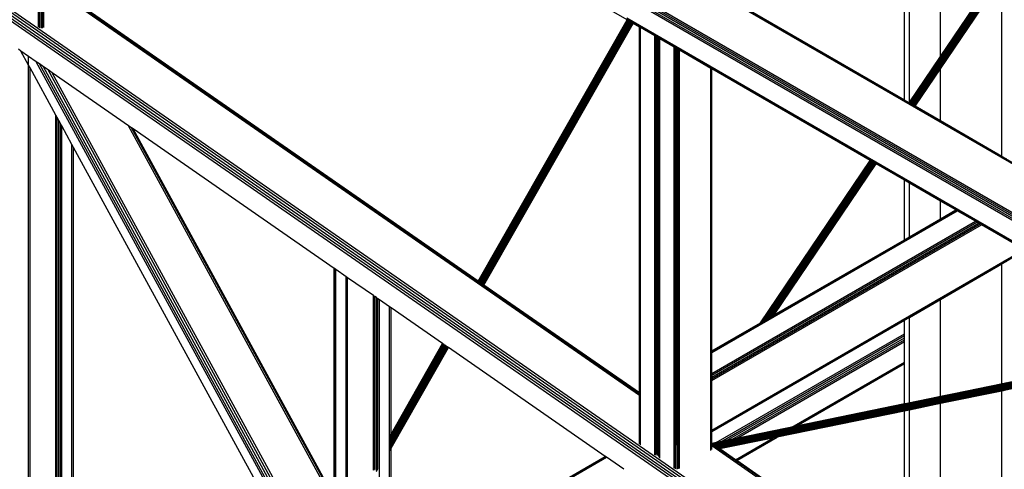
# Model space of a CAD drawing. Header units: millimetres. Extents: x 10 to 1250, y -62 to 528.
# Tile 543 of 656: x 598.889 to 600.601, y 511.162 to 511.943. Entities that reach past the tile are written whole.
import ezdxf

# ---------------------------------------------------------------- set-up
doc = ezdxf.new("R2010")
doc.units = ezdxf.units.MM
doc.header["$LTSCALE"] = 0.05

msp = doc.modelspace()

# ---------------------------------------------------------------- linework, layer by layer
at = {"color": 8}
for p, q in [((605.4326, 507.4112), (597.959, 512.589)), ((605.4326, 507.4158), (597.9621, 512.5915)), ((605.4347, 507.3947), (597.9541, 512.5775)), ((605.4332, 507.4002), (597.9547, 512.5814)), ((605.4326, 507.4058), (597.9564, 512.5855)), ((600.4359, 511.7987), (600.8012, 512.3386)), ((600.4361, 511.7985), (600.8022, 512.3396)), ((600.4364, 511.7984), (600.8033, 512.3406)), ((600.4368, 511.7982), (600.8045, 512.3416)), ((600.4372, 511.7979), (600.8057, 512.3426)), ((600.4377, 511.7976), (600.807, 512.3435)), ((600.4382, 511.7973), (600.8084, 512.3444)), ((600.4388, 511.797), (600.81, 512.3455)), ((600.4394, 511.7966), (600.8105, 512.3451)), ((600.44, 511.7963), (600.8111, 512.3446)), ((600.4407, 511.7959), (600.8116, 512.3441)), ((600.4414, 511.7955), (600.8121, 512.3435)), ((600.442, 511.7951), (600.8126, 512.3428)), ((600.4426, 511.7948), (600.813, 512.3422)), ((600.4432, 511.7944), (600.8134, 512.3415)), ((600.4438, 511.7941), (600.8137, 512.3408)), ((600.4443, 511.7938), (600.8139, 512.3401)), ((600.4448, 511.7935), (600.8141, 512.3394)), ((600.4452, 511.7933), (600.8142, 512.3387)), ((600.4455, 511.7931), (600.8143, 512.3381)), ((600.4458, 511.793), (600.8142, 512.3375)), ((600.446, 511.7928), (600.8141, 512.3369)), ((600.4901, 511.8792), (600.4901, 512.2692)), ((600.4273, 511.8036), (600.4273, 512.2564)), ((600.436, 511.7992), (600.436, 512.2581)), ((599.9451, 511.9428), (599.6704, 512.1013)), ((601.1295, 511.3955), (600.0239, 512.0338)), ((601.1317, 511.3962), (600.026, 512.0346)), ((600.4901, 511.8792), (600.5969, 512.037)), ((598.9215, 511.93), (598.9215, 512.0141)), ((598.9236, 511.929), (598.9236, 512.0126)), ((600.4901, 511.8578), (600.5969, 512.0156)), ((600.5969, 511.7057), (600.5969, 512.0156)), ((601.052, 511.3488), (599.9464, 511.9872)), ((601.0538, 511.3513), (599.9482, 511.9896)), ((601.056, 511.3531), (599.9504, 511.9914)), ((600.4273, 511.8036), (600.0927, 511.9968)), ((598.926, 511.97), (598.926, 511.9286)), ((598.9273, 511.9307), (598.9273, 511.9707)), ((598.9283, 511.9311), (598.9283, 511.9713)), ((598.9285, 511.9287), (598.9285, 511.9714)), ((598.9306, 511.9295), (598.9306, 511.9726)), ((599.9664, 511.2934), (598.987, 511.9719)), ((601.0503, 511.3432), (599.9447, 511.9816)), ((601.0508, 511.346), (599.9451, 511.9843)), ((599.9664, 511.2901), (598.987, 511.9687)), ((599.6862, 511.4888), (599.0002, 511.9641)), ((599.6862, 511.4888), (599.9451, 511.9428)), ((599.6862, 511.4888), (599.9451, 511.9427)), ((599.6863, 511.4887), (599.9452, 511.9427)), ((599.6865, 511.4886), (599.9454, 511.9425)), ((599.6868, 511.4884), (599.9457, 511.9424)), ((599.6872, 511.4881), (599.9461, 511.9422)), ((599.6876, 511.4879), (599.9465, 511.9419)), ((599.688, 511.4875), (599.947, 511.9416)), ((599.6885, 511.4872), (599.9475, 511.9413)), ((599.6891, 511.4868), (599.9481, 511.941)), ((599.6897, 511.4864), (599.9487, 511.9407)), ((599.6903, 511.486), (599.9493, 511.9403)), ((599.6909, 511.4856), (599.95, 511.9399)), ((599.6915, 511.4851), (599.9506, 511.9395)), ((599.6921, 511.4847), (599.9513, 511.9392)), ((599.6927, 511.4843), (599.9519, 511.9388)), ((599.6933, 511.4839), (599.9525, 511.9384)), ((599.6938, 511.4835), (599.9531, 511.9381)), ((599.6943, 511.4832), (599.9536, 511.9378)), ((599.6948, 511.4829), (599.9541, 511.9375)), ((599.6952, 511.4826), (599.9545, 511.9373)), ((599.6955, 511.4824), (599.9548, 511.9371)), ((599.6958, 511.4822), (599.9551, 511.937)), ((599.6959, 511.4821), (599.9553, 511.9368)), ((599.696, 511.482), (599.9554, 511.9368)), ((599.6961, 511.482), (599.9554, 511.9368)), ((601.0503, 511.3074), (599.9447, 511.9457)), ((599.9451, 511.9434), (599.9464, 511.942)), ((601.0508, 511.3051), (599.9451, 511.9434)), ((599.9451, 511.9427), (599.9451, 511.9428)), ((599.9452, 511.9427), (599.9451, 511.9427)), ((599.9454, 511.9425), (599.9452, 511.9427)), ((599.9457, 511.9424), (599.9454, 511.9425)), ((599.9461, 511.9422), (599.9457, 511.9424)), ((599.9464, 511.942), (599.9461, 511.9422)), ((599.9465, 511.9419), (599.9464, 511.942)), ((599.947, 511.9416), (599.9465, 511.9419)), ((599.9475, 511.9413), (599.947, 511.9416)), ((599.9481, 511.941), (599.9475, 511.9413)), ((599.9487, 511.9407), (599.9481, 511.941)), ((599.9493, 511.9403), (599.9487, 511.9407)), ((599.95, 511.9399), (599.9493, 511.9403)), ((599.9506, 511.9395), (599.95, 511.9399)), ((599.9513, 511.9392), (599.9506, 511.9395)), ((599.9519, 511.9388), (599.9513, 511.9392)), ((599.9525, 511.9384), (599.9519, 511.9388)), ((599.9531, 511.9381), (599.9525, 511.9384)), ((599.9536, 511.9378), (599.9531, 511.9381)), ((599.9541, 511.9375), (599.9536, 511.9378)), ((599.9545, 511.9373), (599.9541, 511.9375)), ((599.9548, 511.9371), (599.9545, 511.9373)), ((599.9551, 511.937), (599.9548, 511.9371)), ((599.9553, 511.9368), (599.9551, 511.937)), ((599.9554, 511.9368), (599.9553, 511.9368)), ((599.9664, 511.9304), (599.9554, 511.9368)), ((599.9554, 511.9368), (599.9554, 511.9368)), ((599.9664, 511.2947), (599.9664, 511.9304)), ((599.9669, 511.9301), (599.9664, 511.9304)), ((599.9669, 511.2943), (599.9669, 511.9301)), ((599.9683, 511.9293), (599.9669, 511.9301)), ((599.9683, 511.2048), (599.9683, 511.9293)), ((599.9932, 511.915), (599.9683, 511.9293)), ((599.9932, 511.2221), (599.9932, 511.915)), ((599.9953, 511.9138), (599.9932, 511.915)), ((599.9953, 511.2232), (599.9953, 511.9138)), ((599.9955, 511.9137), (599.9953, 511.9138)), ((599.9955, 511.2234), (599.9955, 511.9137)), ((599.9965, 511.9131), (599.9955, 511.9137)), ((599.9965, 511.224), (599.9965, 511.9131)), ((599.9977, 511.9123), (599.9965, 511.9131)), ((599.9977, 511.2247), (599.9977, 511.9123)), ((600.0002, 511.9109), (599.9977, 511.9123)), ((600.0002, 511.3055), (600.0002, 511.9109)), ((600.0004, 511.9108), (600.0002, 511.9109)), ((600.0004, 511.3056), (600.0004, 511.9108)), ((600.0009, 511.9105), (600.0004, 511.9108)), ((600.0009, 511.3059), (600.0009, 511.9105)), ((600.0022, 511.9097), (600.0009, 511.9105)), ((600.0022, 511.3067), (600.0022, 511.9097)), ((600.0272, 511.8954), (600.0022, 511.9097)), ((598.8907, 511.8887), (598.8863, 511.8918)), ((598.9041, 511.8643), (598.8907, 511.8887)), ((598.9041, 511.8794), (598.8907, 511.8887)), ((600.0272, 511.33), (600.0272, 511.8954)), ((600.0274, 511.8952), (600.0272, 511.8954)), ((600.0287, 511.8945), (600.0274, 511.8952)), ((600.0274, 511.3301), (600.0274, 511.8952)), ((600.0287, 511.3308), (600.0287, 511.8945)), ((600.0292, 511.8942), (600.0287, 511.8945)), ((600.0317, 511.8928), (600.0292, 511.8942)), ((600.0292, 511.3312), (600.0292, 511.8942)), ((600.0317, 511.3188), (600.0317, 511.8928)), ((600.0329, 511.892), (600.0317, 511.8928)), ((600.0339, 511.8914), (600.0329, 511.892)), ((600.0329, 511.3181), (600.0329, 511.892)), ((600.0341, 511.8913), (600.0339, 511.8914)), ((600.0339, 511.3175), (600.0339, 511.8914)), ((600.0362, 511.8901), (600.0341, 511.8913)), ((600.0341, 511.3174), (600.0341, 511.8913)), ((600.0362, 511.3162), (600.0362, 511.8901)), ((600.0908, 511.8586), (600.0362, 511.8901)), ((598.9041, 511.8643), (598.9041, 511.8794)), ((598.9174, 511.8702), (598.9041, 511.8794)), ((599.4363, 510.9209), (598.9174, 511.8702)), ((598.9231, 511.8663), (598.9174, 511.8702)), ((600.4357, 511.7988), (600.4901, 511.8792)), ((600.436, 511.7992), (600.4901, 511.8792)), ((598.9041, 510.7002), (598.9041, 511.8643)), ((598.9066, 511.8596), (598.9041, 511.8643)), ((598.9066, 510.6987), (598.9066, 511.8596)), ((598.9516, 511.7773), (598.9066, 511.8596)), ((599.4363, 510.9272), (598.9231, 511.8663)), ((598.9303, 511.8613), (598.9231, 511.8663)), ((599.4355, 510.9369), (598.9303, 511.8613)), ((598.938, 511.8559), (598.9303, 511.8613)), ((599.4355, 510.9457), (598.938, 511.8559)), ((598.945, 511.851), (598.938, 511.8559)), ((599.4355, 510.9537), (598.945, 511.851)), ((599.078, 511.7589), (598.945, 511.851)), ((600.0908, 511.3667), (600.0908, 511.8586)), ((600.0922, 511.8578), (600.0908, 511.8586)), ((600.0927, 511.8575), (600.0922, 511.8578)), ((600.0922, 511.3675), (600.0922, 511.8578)), ((600.3679, 511.6986), (600.0927, 511.8575)), ((600.0927, 511.3678), (600.0927, 511.8575)), ((600.4461, 511.7928), (600.4901, 511.8578)), ((600.4901, 511.7674), (600.4901, 511.8578)), ((600.4357, 511.7988), (600.4273, 511.8036)), ((600.4357, 511.7988), (600.436, 511.7992)), ((600.4357, 511.7988), (600.4357, 511.7988)), ((600.4359, 511.7987), (600.4357, 511.7988)), ((600.4361, 511.7985), (600.4359, 511.7987)), ((600.4364, 511.7984), (600.4361, 511.7985)), ((600.4368, 511.7982), (600.4364, 511.7984)), ((600.4372, 511.7979), (600.4368, 511.7982)), ((600.4377, 511.7976), (600.4372, 511.7979)), ((600.4382, 511.7973), (600.4377, 511.7976)), ((600.4388, 511.797), (600.4382, 511.7973)), ((600.4394, 511.7966), (600.4388, 511.797)), ((600.44, 511.7963), (600.4394, 511.7966)), ((600.4407, 511.7959), (600.44, 511.7963)), ((600.4414, 511.7955), (600.4407, 511.7959)), ((600.442, 511.7951), (600.4414, 511.7955)), ((600.4426, 511.7948), (600.442, 511.7951)), ((600.4432, 511.7944), (600.4426, 511.7948)), ((600.4438, 511.7941), (600.4432, 511.7944)), ((600.4443, 511.7938), (600.4438, 511.7941)), ((600.4448, 511.7935), (600.4443, 511.7938)), ((600.4452, 511.7933), (600.4448, 511.7935)), ((600.4455, 511.7931), (600.4452, 511.7933)), ((600.4458, 511.793), (600.4455, 511.7931)), ((600.446, 511.7928), (600.4458, 511.793)), ((600.4461, 511.7928), (600.446, 511.7928)), ((600.4901, 511.7674), (600.4461, 511.7928)), ((598.9516, 510.7661), (598.9516, 511.7773)), ((598.9525, 511.7756), (598.9516, 511.7773)), ((598.9525, 510.7655), (598.9525, 511.7756)), ((598.9539, 511.773), (598.9525, 511.7756)), ((598.9539, 510.7647), (598.9539, 511.773)), ((598.9567, 511.768), (598.9539, 511.773)), ((598.9567, 510.7631), (598.9567, 511.768)), ((598.9594, 511.763), (598.9567, 511.768)), ((600.5969, 511.7057), (600.4901, 511.7674)), ((598.9594, 510.7615), (598.9594, 511.763)), ((598.9608, 511.7604), (598.9594, 511.763)), ((598.9608, 510.7607), (598.9608, 511.7604)), ((598.9618, 511.7587), (598.9608, 511.7604)), ((598.9618, 510.7602), (598.9618, 511.7587)), ((598.9796, 511.7261), (598.9618, 511.7587)), ((599.4355, 511.1049), (599.078, 511.7589)), ((599.0833, 511.7552), (599.078, 511.7589)), ((599.4355, 511.1109), (599.0833, 511.7552)), ((599.0861, 511.7533), (599.0833, 511.7552)), ((599.4355, 511.114), (599.0861, 511.7533)), ((599.4355, 511.5112), (599.0861, 511.7533)), ((598.9796, 510.7499), (598.9796, 511.7261)), ((598.9821, 511.7214), (598.9796, 511.7261)), ((598.9821, 510.7484), (598.9821, 511.7214)), ((599.3916, 510.9723), (598.9821, 511.7214)), ((600.177, 511.4165), (600.3679, 511.6986)), ((600.1771, 511.4166), (600.368, 511.6986)), ((600.1775, 511.4168), (600.3681, 511.6985)), ((600.178, 511.4171), (600.3683, 511.6984)), ((600.1786, 511.4174), (600.3686, 511.6982)), ((600.1795, 511.4179), (600.369, 511.698)), ((600.1804, 511.4185), (600.3694, 511.6978)), ((600.1816, 511.4191), (600.3699, 511.6975)), ((600.1828, 511.4198), (600.3704, 511.6972)), ((600.1841, 511.4206), (600.371, 511.6968)), ((600.1855, 511.4214), (600.3716, 511.6965)), ((600.187, 511.4223), (600.3723, 511.6961)), ((600.1885, 511.4231), (600.3729, 511.6957)), ((600.368, 511.6986), (600.3679, 511.6986)), ((600.3681, 511.6985), (600.368, 511.6986)), ((600.3683, 511.6984), (600.3681, 511.6985)), ((600.3686, 511.6982), (600.3683, 511.6984)), ((600.369, 511.698), (600.3686, 511.6982)), ((600.3694, 511.6978), (600.369, 511.698)), ((600.3699, 511.6975), (600.3694, 511.6978)), ((600.3704, 511.6972), (600.3699, 511.6975)), ((600.371, 511.6968), (600.3704, 511.6972)), ((600.3716, 511.6965), (600.371, 511.6968)), ((600.3723, 511.6961), (600.3716, 511.6965)), ((600.3729, 511.6957), (600.3723, 511.6961)), ((600.3736, 511.6954), (600.3729, 511.6957)), ((600.6055, 511.7007), (600.5969, 511.7057)), ((600.19, 511.424), (600.3736, 511.6954)), ((600.1914, 511.4248), (600.3742, 511.695)), ((600.1929, 511.4257), (600.3749, 511.6946)), ((600.1942, 511.4265), (600.3755, 511.6943)), ((600.1955, 511.4272), (600.376, 511.6939)), ((600.1967, 511.4279), (600.3765, 511.6936)), ((600.1978, 511.4285), (600.377, 511.6934)), ((600.1987, 511.429), (600.3774, 511.6931)), ((600.1995, 511.4295), (600.3777, 511.6929)), ((600.2001, 511.4298), (600.378, 511.6928)), ((600.2005, 511.4301), (600.3782, 511.6927)), ((600.2008, 511.4302), (600.3783, 511.6926)), ((600.3742, 511.695), (600.3736, 511.6954)), ((600.3749, 511.6946), (600.3742, 511.695)), ((600.3755, 511.6943), (600.3749, 511.6946)), ((600.376, 511.6939), (600.3755, 511.6943)), ((600.3765, 511.6936), (600.376, 511.6939)), ((600.377, 511.6934), (600.3765, 511.6936)), ((600.3774, 511.6931), (600.377, 511.6934)), ((600.3777, 511.6929), (600.3774, 511.6931)), ((600.378, 511.6928), (600.3777, 511.6929)), ((600.3782, 511.6927), (600.378, 511.6928)), ((600.3783, 511.6926), (600.3782, 511.6927)), ((600.4273, 511.6643), (600.3783, 511.6926)), ((600.4273, 511.561), (600.4273, 511.6643)), ((600.436, 511.6593), (600.4273, 511.6643)), ((600.436, 511.566), (600.436, 511.6593)), ((600.4901, 511.6281), (600.436, 511.6593)), ((600.4901, 511.5973), (600.4901, 511.6281)), ((600.5168, 511.6127), (600.4901, 511.6281)), ((600.0927, 511.3672), (600.5173, 511.6124)), ((600.0927, 511.3653), (600.5189, 511.6114)), ((600.4901, 511.5973), (600.5168, 511.6127)), ((600.5173, 511.6124), (600.5168, 511.6127)), ((600.5189, 511.6114), (600.5173, 511.6124)), ((600.551, 511.5929), (600.5189, 511.6114)), ((600.0927, 511.3283), (600.551, 511.5929)), ((600.436, 511.566), (600.4901, 511.5973)), ((600.5534, 511.5915), (600.551, 511.5929)), ((600.0927, 511.3255), (600.5534, 511.5915)), ((600.0927, 511.3223), (600.5562, 511.5899)), ((600.0927, 511.3191), (600.559, 511.5883)), ((600.0927, 511.3163), (600.5614, 511.5869)), ((600.5562, 511.5899), (600.5534, 511.5915)), ((600.559, 511.5883), (600.5562, 511.5899)), ((600.5614, 511.5869), (600.559, 511.5883)), ((600.6359, 511.5439), (600.5614, 511.5869)), ((600.2008, 511.4302), (600.4273, 511.561)), ((600.4273, 511.561), (600.436, 511.566)), ((600.0927, 511.2303), (600.6359, 511.5439)), ((600.0927, 511.2285), (600.6375, 511.543)), ((599.4363, 511.5107), (599.4355, 511.5112)), ((599.4355, 511.114), (599.4355, 511.5112)), ((599.4386, 511.5091), (599.4363, 511.5107)), ((599.4363, 511.1125), (599.4363, 511.5107)), ((599.4386, 510.9206), (599.4386, 511.5091)), ((599.4565, 511.4967), (599.4386, 511.5091)), ((600.4901, 511.4573), (600.5969, 511.5189)), ((600.5969, 511.5189), (600.6055, 511.5239)), ((600.5969, 511.3103), (600.5969, 511.5189)), ((599.4565, 510.9521), (599.4565, 511.4967)), ((599.459, 511.4949), (599.4565, 511.4967)), ((599.459, 510.9536), (599.459, 511.4949)), ((599.504, 511.4638), (599.459, 511.4949)), ((599.6862, 511.4888), (599.6862, 511.4888)), ((599.6863, 511.4887), (599.6862, 511.4888)), ((599.6865, 511.4886), (599.6863, 511.4887)), ((599.6868, 511.4884), (599.6865, 511.4886)), ((599.6872, 511.4881), (599.6868, 511.4884)), ((599.6876, 511.4879), (599.6872, 511.4881)), ((599.688, 511.4875), (599.6876, 511.4879)), ((599.6885, 511.4872), (599.688, 511.4875)), ((599.6891, 511.4868), (599.6885, 511.4872)), ((599.6897, 511.4864), (599.6891, 511.4868)), ((599.6903, 511.486), (599.6897, 511.4864)), ((599.6909, 511.4856), (599.6903, 511.486)), ((599.6915, 511.4851), (599.6909, 511.4856)), ((599.6921, 511.4847), (599.6915, 511.4851)), ((599.6927, 511.4843), (599.6921, 511.4847)), ((599.6933, 511.4839), (599.6927, 511.4843)), ((599.6938, 511.4835), (599.6933, 511.4839)), ((599.6943, 511.4832), (599.6938, 511.4835)), ((599.6948, 511.4829), (599.6943, 511.4832)), ((599.6952, 511.4826), (599.6948, 511.4829)), ((599.6955, 511.4824), (599.6952, 511.4826)), ((599.6958, 511.4822), (599.6955, 511.4824)), ((599.6959, 511.4821), (599.6958, 511.4822)), ((599.696, 511.482), (599.6959, 511.4821)), ((599.6961, 511.482), (599.696, 511.482)), ((599.9664, 511.2947), (599.6961, 511.482)), ((599.504, 511.1694), (599.504, 511.4638)), ((599.5049, 511.4631), (599.504, 511.4638)), ((599.5049, 511.171), (599.5049, 511.4631)), ((599.5063, 511.4622), (599.5049, 511.4631)), ((599.5063, 511.1735), (599.5063, 511.4622)), ((599.5091, 511.4603), (599.5063, 511.4622)), ((599.5091, 511.1783), (599.5091, 511.4603)), ((599.5118, 511.4584), (599.5091, 511.4603)), ((599.5142, 511.4567), (599.5118, 511.4584)), ((599.5118, 511.1831), (599.5118, 511.4584)), ((599.5142, 510.9746), (599.5142, 511.4567)), ((599.532, 511.4444), (599.5142, 511.4567)), ((600.436, 511.426), (600.4901, 511.4573)), ((600.4901, 511.2884), (600.4901, 511.4573)), ((599.532, 511.2185), (599.532, 511.4444)), ((599.5345, 511.4426), (599.532, 511.4444)), ((599.6243, 511.3804), (599.5345, 511.4426)), ((599.5345, 511.2229), (599.5345, 511.4426)), ((600.1855, 511.4214), (600.187, 511.4223)), ((600.187, 511.4223), (600.1885, 511.4231)), ((600.1885, 511.4231), (600.19, 511.424)), ((600.19, 511.424), (600.1914, 511.4248)), ((600.1914, 511.4248), (600.1929, 511.4257)), ((600.1929, 511.4257), (600.1942, 511.4265)), ((600.1942, 511.4265), (600.1955, 511.4272)), ((600.1955, 511.4272), (600.1967, 511.4279)), ((600.1967, 511.4279), (600.1978, 511.4285)), ((600.1978, 511.4285), (600.1987, 511.429)), ((600.1987, 511.429), (600.1995, 511.4295)), ((600.1995, 511.4295), (600.2001, 511.4298)), ((600.2001, 511.4298), (600.2005, 511.4301)), ((600.2008, 511.4302), (600.2005, 511.4301)), ((600.4273, 511.421), (600.436, 511.426)), ((600.436, 511.2773), (600.436, 511.426)), ((600.0927, 511.2278), (600.4273, 511.421)), ((600.0927, 511.3678), (600.177, 511.4165)), ((600.177, 511.4165), (600.1771, 511.4166)), ((600.1771, 511.4166), (600.1775, 511.4168)), ((600.1775, 511.4168), (600.178, 511.4171)), ((600.178, 511.4171), (600.1786, 511.4174)), ((600.1786, 511.4174), (600.1795, 511.4179)), ((600.1795, 511.4179), (600.1804, 511.4185)), ((600.1804, 511.4185), (600.1816, 511.4191)), ((600.1816, 511.4191), (600.1828, 511.4198)), ((600.1828, 511.4198), (600.1841, 511.4206)), ((600.1841, 511.4206), (600.1855, 511.4214)), ((600.4273, 511.3974), (600.4273, 511.421)), ((600.1001, 511.2085), (600.4273, 511.3974)), ((600.1082, 511.2101), (600.4273, 511.3944)), ((600.1177, 511.2121), (600.4273, 511.3908)), ((600.1273, 511.214), (600.4273, 511.3873)), ((600.4273, 511.3944), (600.4273, 511.3974)), ((600.4273, 511.3908), (600.4273, 511.3944)), ((600.4273, 511.3873), (600.4273, 511.3908)), ((600.4273, 511.3843), (600.4273, 511.3873)), ((599.5345, 511.2229), (599.6243, 511.3804)), ((599.5345, 511.2228), (599.6244, 511.3804)), ((599.5345, 511.2225), (599.6245, 511.3803)), ((599.5345, 511.222), (599.6247, 511.3801)), ((599.5345, 511.2214), (599.625, 511.38)), ((599.5345, 511.2205), (599.6253, 511.3797)), ((599.5345, 511.2195), (599.6257, 511.3794)), ((599.5345, 511.2184), (599.6262, 511.3791)), ((599.5345, 511.2172), (599.6267, 511.3788)), ((599.5345, 511.2158), (599.6272, 511.3784)), ((599.5345, 511.2144), (599.6278, 511.378)), ((599.5345, 511.2129), (599.6284, 511.3776)), ((599.5345, 511.2114), (599.629, 511.3771)), ((599.5345, 511.2099), (599.6297, 511.3767)), ((599.5345, 511.2084), (599.6303, 511.3763)), ((599.5345, 511.2069), (599.6309, 511.3759)), ((599.5345, 511.2055), (599.6315, 511.3755)), ((599.5345, 511.2042), (599.632, 511.3751)), ((599.5345, 511.203), (599.6325, 511.3748)), ((599.5345, 511.2019), (599.6329, 511.3744)), ((599.5345, 511.2009), (599.6333, 511.3742)), ((599.5345, 511.2001), (599.6337, 511.3739)), ((599.5345, 511.1995), (599.6339, 511.3738)), ((599.5345, 511.199), (599.6341, 511.3736)), ((599.5345, 511.1988), (599.6342, 511.3736)), ((599.5345, 511.1988), (599.6342, 511.3735)), ((599.6244, 511.3804), (599.6243, 511.3804)), ((599.6245, 511.3803), (599.6244, 511.3804)), ((599.6247, 511.3801), (599.6245, 511.3803)), ((599.625, 511.38), (599.6247, 511.3801)), ((599.6253, 511.3797), (599.625, 511.38)), ((599.6257, 511.3794), (599.6253, 511.3797)), ((599.6262, 511.3791), (599.6257, 511.3794)), ((599.6267, 511.3788), (599.6262, 511.3791)), ((599.6272, 511.3784), (599.6267, 511.3788)), ((599.6278, 511.378), (599.6272, 511.3784)), ((599.6284, 511.3776), (599.6278, 511.378)), ((599.629, 511.3771), (599.6284, 511.3776)), ((599.6297, 511.3767), (599.629, 511.3771)), ((599.6303, 511.3763), (599.6297, 511.3767)), ((599.6309, 511.3759), (599.6303, 511.3763)), ((599.6315, 511.3755), (599.6309, 511.3759)), ((599.632, 511.3751), (599.6315, 511.3755)), ((599.6325, 511.3748), (599.632, 511.3751)), ((599.6329, 511.3744), (599.6325, 511.3748)), ((599.6333, 511.3742), (599.6329, 511.3744)), ((599.6337, 511.3739), (599.6333, 511.3742)), ((599.6339, 511.3738), (599.6337, 511.3739)), ((599.6341, 511.3736), (599.6339, 511.3738)), ((599.6342, 511.3736), (599.6341, 511.3736)), ((599.6342, 511.3735), (599.6342, 511.3736)), ((599.907, 511.1846), (599.6342, 511.3735)), ((600.9243, 511.3774), (600.0931, 511.2069)), ((600.9246, 511.3772), (600.0933, 511.2068)), ((600.925, 511.377), (600.0936, 511.2065)), ((600.9255, 511.3767), (600.0941, 511.2062)), ((600.926, 511.3764), (600.0946, 511.2059)), ((600.9267, 511.376), (600.0952, 511.2055)), ((600.9275, 511.3756), (600.0958, 511.205)), ((600.9283, 511.3751), (600.0966, 511.2045)), ((600.9292, 511.3746), (600.0973, 511.204)), ((600.9302, 511.374), (600.0982, 511.2034)), ((600.9311, 511.3735), (600.099, 511.2028)), ((600.9321, 511.3729), (600.0999, 511.2022)), ((600.9331, 511.3723), (600.1007, 511.2016)), ((600.9341, 511.3718), (600.1016, 511.201)), ((600.935, 511.3712), (600.1024, 511.2005)), ((600.9359, 511.3707), (600.1031, 511.1999)), ((600.1039, 511.1994), (600.9367, 511.3702)), ((600.1354, 511.2157), (600.4273, 511.3843)), ((600.4273, 511.3484), (600.4273, 511.3843)), ((600.0908, 511.3667), (600.0922, 511.3675)), ((600.0908, 511.3661), (600.0922, 511.3669)), ((600.0908, 511.3661), (600.0908, 511.3667)), ((600.0908, 511.3643), (600.0908, 511.3661)), ((600.0908, 511.3643), (600.0922, 511.3651)), ((600.0908, 511.3272), (600.0908, 511.3643)), ((600.0922, 511.3675), (600.0927, 511.3678)), ((600.0922, 511.3669), (600.0922, 511.3675)), ((600.0922, 511.3669), (600.0927, 511.3672)), ((600.0922, 511.3651), (600.0922, 511.3669)), ((600.0922, 511.3651), (600.0927, 511.3653)), ((600.0922, 511.328), (600.0922, 511.3651)), ((600.0927, 511.3672), (600.0927, 511.3678)), ((600.0927, 511.3653), (600.0927, 511.3672)), ((600.0927, 511.3283), (600.0927, 511.3653)), ((600.9374, 511.3698), (600.1045, 511.199)), ((600.9381, 511.3694), (600.1051, 511.1986)), ((600.9387, 511.3691), (600.1056, 511.1983)), ((600.9391, 511.3688), (600.106, 511.198)), ((600.9395, 511.3686), (600.1063, 511.1978)), ((600.9397, 511.3685), (600.1065, 511.1976)), ((600.2317, 511.2355), (600.4273, 511.3484)), ((600.2371, 511.2366), (600.4273, 511.3464)), ((600.239, 511.237), (600.4273, 511.3457)), ((600.4273, 511.3464), (600.4273, 511.3484)), ((600.4273, 511.3457), (600.4273, 511.3464)), ((600.4273, 511.2756), (600.4273, 511.3457)), ((600.0272, 511.33), (600.0274, 511.3301)), ((600.0272, 511.3293), (600.0272, 511.33)), ((600.0272, 511.3293), (600.0274, 511.3295)), ((600.0272, 511.3275), (600.0272, 511.3293)), ((600.0272, 511.3275), (600.0274, 511.3277)), ((600.0272, 511.2904), (600.0272, 511.3275)), ((600.0274, 511.3301), (600.0287, 511.3308)), ((600.0274, 511.3295), (600.0287, 511.3302)), ((600.0274, 511.3295), (600.0274, 511.3301)), ((600.0274, 511.3277), (600.0274, 511.3295)), ((600.0274, 511.3277), (600.0287, 511.3284)), ((600.0274, 511.3205), (600.0274, 511.3277)), ((600.0287, 511.3308), (600.0292, 511.3312)), ((600.0287, 511.3302), (600.0287, 511.3308)), ((600.0287, 511.3302), (600.0292, 511.3305)), ((600.0287, 511.3284), (600.0287, 511.3302)), ((600.0287, 511.3284), (600.0292, 511.3287)), ((600.0287, 511.3203), (600.0287, 511.3284)), ((600.0292, 511.3305), (600.0292, 511.3312)), ((600.0292, 511.3287), (600.0292, 511.3305)), ((600.0292, 511.2916), (600.0292, 511.3287)), ((600.0317, 511.293), (600.0317, 511.3188)), ((600.0908, 511.3272), (600.0922, 511.328)), ((600.0908, 511.3245), (600.0908, 511.3272)), ((600.0908, 511.3245), (600.0922, 511.3253)), ((600.0908, 511.3212), (600.0908, 511.3245)), ((600.0908, 511.3212), (600.0922, 511.322)), ((600.0908, 511.318), (600.0908, 511.3212)), ((600.0908, 511.318), (600.0922, 511.3188)), ((600.0922, 511.328), (600.0927, 511.3283)), ((600.0922, 511.3253), (600.0922, 511.328)), ((600.0922, 511.3253), (600.0927, 511.3255)), ((600.0922, 511.322), (600.0922, 511.3253)), ((600.0922, 511.322), (600.0927, 511.3223)), ((600.0922, 511.3188), (600.0922, 511.322)), ((600.0922, 511.3188), (600.0927, 511.3191)), ((600.0922, 511.3161), (600.0922, 511.3188)), ((600.0927, 511.3255), (600.0927, 511.3283)), ((600.0927, 511.3223), (600.0927, 511.3255)), ((600.0927, 511.3191), (600.0927, 511.3223)), ((600.0927, 511.3163), (600.0927, 511.3191)), ((600.0002, 511.3028), (600.0002, 511.3055)), ((600.0004, 511.3027), (600.0002, 511.3028)), ((600.0002, 511.2998), (600.0002, 511.3028)), ((600.0004, 511.3027), (600.0004, 511.3056)), ((600.0009, 511.3024), (600.0004, 511.3027)), ((600.0004, 511.2997), (600.0004, 511.3027)), ((600.0009, 511.3024), (600.0009, 511.3059)), ((600.0022, 511.3016), (600.0009, 511.3024)), ((600.0009, 511.2995), (600.0009, 511.3024)), ((600.0022, 511.3016), (600.0022, 511.3067)), ((600.0022, 511.2987), (600.0022, 511.3016)), ((600.0329, 511.2938), (600.0329, 511.3181)), ((600.0339, 511.2944), (600.0339, 511.3175)), ((600.0341, 511.2945), (600.0341, 511.3174)), ((600.0362, 511.2957), (600.0362, 511.3162)), ((600.0908, 511.3153), (600.0908, 511.318)), ((600.0908, 511.3153), (600.0922, 511.3161)), ((600.0908, 511.2292), (600.0908, 511.3153)), ((600.0922, 511.3161), (600.0927, 511.3163)), ((600.0922, 511.23), (600.0922, 511.3161)), ((600.0927, 511.2303), (600.0927, 511.3163)), ((600.5969, 511.3103), (600.4901, 511.2884)), ((600.6055, 511.3121), (600.5969, 511.3103)), ((599.9669, 511.2943), (599.9664, 511.2947)), ((599.9664, 511.2934), (599.9664, 511.2947)), ((599.9669, 511.293), (599.9664, 511.2934)), ((599.9664, 511.2901), (599.9664, 511.2934)), ((599.9669, 511.2898), (599.9664, 511.2901)), ((599.9664, 511.2078), (599.9664, 511.2901)), ((599.9669, 511.293), (599.9669, 511.2943)), ((599.9669, 511.2898), (599.9669, 511.293)), ((599.9669, 511.2062), (599.9669, 511.2898)), ((600.0002, 511.2998), (600.0004, 511.2997)), ((600.0002, 511.2261), (600.0002, 511.2998)), ((600.0004, 511.2997), (600.0009, 511.2995)), ((600.0004, 511.2262), (600.0004, 511.2997)), ((600.0009, 511.2995), (600.0022, 511.2987)), ((600.0009, 511.2265), (600.0009, 511.2995)), ((600.0022, 511.2273), (600.0022, 511.2987)), ((600.0272, 511.2904), (600.0292, 511.2916)), ((600.0272, 511.2877), (600.0272, 511.2904)), ((600.0272, 511.2877), (600.0292, 511.2889)), ((600.0272, 511.2861), (600.0272, 511.2877)), ((600.0272, 511.2861), (600.0272, 511.2861)), ((600.0274, 511.2858), (600.0272, 511.2861)), ((600.0272, 511.2845), (600.0272, 511.2861)), ((600.0272, 511.2845), (600.0274, 511.2846)), ((600.0272, 511.2829), (600.0272, 511.2845)), ((600.028, 511.285), (600.0274, 511.2858)), ((600.0274, 511.2846), (600.0274, 511.2858)), ((600.0274, 511.2846), (600.028, 511.285)), ((600.0274, 511.283), (600.0274, 511.2846)), ((600.028, 511.285), (600.0292, 511.2857)), ((600.0286, 511.2837), (600.028, 511.285)), ((600.0292, 511.2889), (600.0292, 511.2916)), ((600.0292, 511.2857), (600.0292, 511.2889)), ((600.0292, 511.2825), (600.0292, 511.2857)), ((600.0317, 511.293), (600.0329, 511.2938)), ((600.0317, 511.2903), (600.0317, 511.293)), ((600.0317, 511.2903), (600.0329, 511.291)), ((600.0317, 511.2871), (600.0317, 511.2903)), ((600.0317, 511.2871), (600.0329, 511.2878)), ((600.0317, 511.2839), (600.0317, 511.2871)), ((600.0317, 511.2839), (600.0329, 511.2846)), ((600.0329, 511.2938), (600.0339, 511.2944)), ((600.0329, 511.291), (600.0329, 511.2938)), ((600.0329, 511.291), (600.0339, 511.2916)), ((600.0329, 511.2878), (600.0329, 511.291)), ((600.0329, 511.2878), (600.0339, 511.2884)), ((600.0329, 511.2846), (600.0329, 511.2878)), ((600.0329, 511.2846), (600.0339, 511.2852)), ((600.0329, 511.2818), (600.0329, 511.2846)), ((600.0339, 511.2944), (600.0341, 511.2945)), ((600.0339, 511.2916), (600.0339, 511.2944)), ((600.0339, 511.2916), (600.0341, 511.2917)), ((600.0339, 511.2884), (600.0339, 511.2916)), ((600.0339, 511.2884), (600.0341, 511.2885)), ((600.0339, 511.2852), (600.0339, 511.2884)), ((600.0339, 511.2852), (600.0341, 511.2853)), ((600.0339, 511.2824), (600.0339, 511.2852)), ((600.0341, 511.2945), (600.0362, 511.2957)), ((600.0341, 511.2917), (600.0341, 511.2945)), ((600.0341, 511.2917), (600.0362, 511.2929)), ((600.0341, 511.2885), (600.0341, 511.2917)), ((600.0341, 511.2885), (600.0362, 511.2897)), ((600.0341, 511.2853), (600.0341, 511.2885)), ((600.0341, 511.2853), (600.0362, 511.2865)), ((600.0341, 511.2825), (600.0341, 511.2853)), ((600.0362, 511.2929), (600.0362, 511.2957)), ((600.0362, 511.2897), (600.0362, 511.2929)), ((600.0362, 511.2865), (600.0362, 511.2897)), ((600.0362, 511.2837), (600.0362, 511.2865)), ((600.4901, 511.2884), (600.436, 511.2773)), ((600.5969, 511.2981), (600.4901, 511.2762)), ((600.6055, 511.2999), (600.5969, 511.2981)), ((600.5969, 510.8579), (600.5969, 511.2981)), ((600.0272, 511.2829), (600.0274, 511.283)), ((600.0272, 511.2815), (600.0272, 511.2829)), ((600.0272, 511.2815), (600.0274, 511.2817)), ((600.0272, 511.2539), (600.0272, 511.2815)), ((600.0274, 511.283), (600.0286, 511.2837)), ((600.0274, 511.2817), (600.0274, 511.283)), ((600.0274, 511.2817), (600.0287, 511.2824)), ((600.0274, 511.2541), (600.0274, 511.2817)), ((600.0287, 511.2836), (600.0286, 511.2837)), ((600.0291, 511.2826), (600.0287, 511.2836)), ((600.0287, 511.2824), (600.0287, 511.2836)), ((600.0287, 511.2824), (600.0291, 511.2826)), ((600.0287, 511.2548), (600.0287, 511.2824)), ((600.0292, 511.2824), (600.0291, 511.2826)), ((600.0292, 511.2824), (600.0292, 511.2825)), ((600.0292, 511.282), (600.0292, 511.2825)), ((600.0292, 511.282), (600.0292, 511.2824)), ((600.0292, 511.2551), (600.0292, 511.282)), ((600.0317, 511.2811), (600.0317, 511.2839)), ((600.0317, 511.2811), (600.0329, 511.2818)), ((600.0317, 511.204), (600.0317, 511.2811)), ((600.0329, 511.2818), (600.0339, 511.2824)), ((600.0329, 511.2047), (600.0329, 511.2818)), ((600.0339, 511.2824), (600.0341, 511.2825)), ((600.0339, 511.2053), (600.0339, 511.2824)), ((600.0341, 511.2825), (600.0362, 511.2837)), ((600.0341, 511.2054), (600.0341, 511.2825)), ((600.0362, 511.2066), (600.0362, 511.2837)), ((600.4273, 511.2756), (600.239, 511.237)), ((600.436, 511.2773), (600.4273, 511.2756)), ((600.4901, 511.2762), (600.436, 511.2651)), ((600.4901, 510.9318), (600.4901, 511.2762)), ((600.0272, 511.2539), (600.0274, 511.2541)), ((600.0272, 511.2532), (600.0272, 511.2539)), ((600.0272, 511.2532), (600.0274, 511.2534)), ((600.0272, 511.2526), (600.0272, 511.2532)), ((600.0274, 511.2524), (600.0272, 511.2526)), ((600.0272, 511.2513), (600.0272, 511.2526)), ((600.0274, 511.2511), (600.0272, 511.2513)), ((600.0272, 511.2481), (600.0272, 511.2513)), ((600.0274, 511.2541), (600.0287, 511.2548)), ((600.0274, 511.2534), (600.0287, 511.2541)), ((600.0274, 511.2534), (600.0274, 511.2541)), ((600.0274, 511.2524), (600.0274, 511.2534)), ((600.0275, 511.2523), (600.0274, 511.2524)), ((600.0274, 511.2511), (600.0274, 511.2524)), ((600.0287, 511.2502), (600.0274, 511.2511)), ((600.0274, 511.2479), (600.0274, 511.2511)), ((600.0275, 511.2523), (600.0287, 511.253)), ((600.0282, 511.2518), (600.0275, 511.2523)), ((600.0282, 511.2518), (600.0287, 511.2521)), ((600.0287, 511.2516), (600.0282, 511.2518)), ((600.0287, 511.2548), (600.0292, 511.2551)), ((600.0287, 511.2541), (600.0287, 511.2548)), ((600.0287, 511.2541), (600.0292, 511.2544)), ((600.0287, 511.253), (600.0287, 511.2541)), ((600.0287, 511.253), (600.0292, 511.2533)), ((600.0287, 511.2521), (600.0287, 511.253)), ((600.0287, 511.2521), (600.0292, 511.2524)), ((600.0287, 511.2516), (600.0287, 511.2521)), ((600.0292, 511.2512), (600.0287, 511.2516)), ((600.0287, 511.2502), (600.0287, 511.2516)), ((600.0292, 511.2498), (600.0287, 511.2502)), ((600.0287, 511.247), (600.0287, 511.2502)), ((600.0292, 511.2544), (600.0292, 511.2551)), ((600.0292, 511.2533), (600.0292, 511.2544)), ((600.0292, 511.2524), (600.0292, 511.2533)), ((600.0292, 511.2512), (600.0292, 511.2524)), ((600.0292, 511.2498), (600.0292, 511.2512)), ((600.4273, 511.2633), (600.2062, 511.218)), ((600.436, 511.2651), (600.4273, 511.2633)), ((600.4273, 510.9753), (600.4273, 511.2633)), ((600.436, 510.9694), (600.436, 511.2651)), ((600.0274, 511.2479), (600.0272, 511.2481)), ((600.0272, 511.164), (600.0272, 511.2481)), ((600.0287, 511.247), (600.0274, 511.2479)), ((600.0274, 511.241), (600.0274, 511.2479)), ((600.0287, 511.2407), (600.0287, 511.247)), ((600.0292, 511.2466), (600.0287, 511.247)), ((600.0292, 511.2466), (600.0292, 511.2498)), ((600.0292, 511.163), (600.0292, 511.2466)), ((600.2317, 511.2355), (600.1354, 511.2157)), ((600.2371, 511.2366), (600.2317, 511.2355)), ((600.239, 511.237), (600.2371, 511.2366)), ((599.532, 511.2185), (599.5345, 511.2229)), ((599.532, 511.2183), (599.5345, 511.2228)), ((599.532, 511.218), (599.5345, 511.2225)), ((599.532, 511.2176), (599.5345, 511.222)), ((599.532, 511.2169), (599.5345, 511.2214)), ((599.532, 511.2161), (599.5345, 511.2205)), ((599.532, 511.2151), (599.5345, 511.2195)), ((599.532, 511.2183), (599.532, 511.2185)), ((599.532, 511.214), (599.5345, 511.2184)), ((599.532, 511.218), (599.532, 511.2183)), ((599.532, 511.2176), (599.532, 511.218)), ((599.532, 511.2169), (599.532, 511.2176)), ((599.532, 511.2127), (599.5345, 511.2172)), ((599.532, 511.2161), (599.532, 511.2169)), ((599.532, 511.2151), (599.532, 511.2161)), ((599.5345, 511.2228), (599.5345, 511.2229)), ((599.5345, 511.2225), (599.5345, 511.2228)), ((599.5345, 511.222), (599.5345, 511.2225)), ((599.5345, 511.2214), (599.5345, 511.222)), ((599.5345, 511.2205), (599.5345, 511.2214)), ((599.5345, 511.2195), (599.5345, 511.2205)), ((599.5345, 511.2184), (599.5345, 511.2195)), ((599.5345, 511.2172), (599.5345, 511.2184)), ((599.5345, 511.2158), (599.5345, 511.2172)), ((599.9932, 511.1875), (599.9932, 511.2221)), ((599.9953, 511.1865), (599.9953, 511.2232)), ((599.9955, 511.1888), (599.9955, 511.2234)), ((599.9965, 511.1883), (599.9965, 511.224)), ((599.9977, 511.1861), (599.9977, 511.2247)), ((600.0002, 511.1863), (600.0002, 511.2261)), ((600.0004, 511.1843), (600.0004, 511.2262)), ((600.0009, 511.2265), (600.0009, 511.1827)), ((600.0022, 511.1813), (600.0022, 511.2273)), ((600.0908, 511.2292), (600.0922, 511.23)), ((600.0908, 511.2274), (600.0908, 511.2292)), ((600.0908, 511.2274), (600.0922, 511.2282)), ((600.0908, 511.2267), (600.0922, 511.2275)), ((600.0908, 511.2267), (600.0908, 511.2274)), ((600.0908, 511.2085), (600.0908, 511.2267)), ((600.0922, 511.23), (600.0927, 511.2303)), ((600.0922, 511.2282), (600.0922, 511.23)), ((600.0922, 511.2282), (600.0927, 511.2285)), ((600.0922, 511.2275), (600.0922, 511.2282)), ((600.0922, 511.2275), (600.0927, 511.2278)), ((600.0922, 511.2075), (600.0922, 511.2275)), ((600.0927, 511.2285), (600.0927, 511.2303)), ((600.0927, 511.2278), (600.0927, 511.2285)), ((600.0927, 511.2072), (600.0927, 511.2278)), ((600.1988, 511.2165), (600.1066, 511.1976)), ((600.1336, 511.1788), (600.1988, 511.2165)), ((600.1352, 511.1777), (600.2042, 511.2176)), ((600.1358, 511.1773), (600.2062, 511.218)), ((600.2042, 511.2176), (600.1988, 511.2165)), ((600.2062, 511.218), (600.2042, 511.2176)), ((599.532, 511.2114), (599.5345, 511.2158)), ((599.532, 511.214), (599.532, 511.2151)), ((599.532, 511.2099), (599.5345, 511.2144)), ((599.532, 511.2127), (599.532, 511.214)), ((599.532, 511.2085), (599.5345, 511.2129)), ((599.532, 511.2114), (599.532, 511.2127)), ((599.532, 511.207), (599.5345, 511.2114)), ((599.532, 511.2099), (599.532, 511.2114)), ((599.532, 511.2054), (599.5345, 511.2099)), ((599.532, 511.2085), (599.532, 511.2099)), ((599.532, 511.207), (599.532, 511.2085)), ((599.532, 511.2039), (599.5345, 511.2084)), ((599.532, 511.2054), (599.532, 511.207)), ((599.532, 511.2025), (599.5345, 511.2069)), ((599.532, 511.2011), (599.5345, 511.2055)), ((599.532, 511.2039), (599.532, 511.2054)), ((599.532, 511.1997), (599.5345, 511.2042)), ((599.532, 511.2025), (599.532, 511.2039)), ((599.532, 511.1985), (599.5345, 511.203)), ((599.532, 511.2011), (599.532, 511.2025)), ((599.532, 511.1974), (599.5345, 511.2019)), ((599.532, 511.1997), (599.532, 511.2011)), ((599.532, 511.1965), (599.5345, 511.2009)), ((599.532, 511.1957), (599.5345, 511.2001)), ((599.532, 511.1985), (599.532, 511.1997)), ((599.532, 511.195), (599.5345, 511.1995)), ((599.532, 511.1946), (599.5345, 511.199)), ((599.5345, 511.2144), (599.5345, 511.2158)), ((599.5345, 511.2129), (599.5345, 511.2144)), ((599.5345, 511.2114), (599.5345, 511.2129)), ((599.5345, 511.2099), (599.5345, 511.2114)), ((599.5345, 511.2084), (599.5345, 511.2099)), ((599.5345, 511.2069), (599.5345, 511.2084)), ((599.5345, 511.2055), (599.5345, 511.2069)), ((599.5345, 511.2042), (599.5345, 511.2055)), ((599.5345, 511.203), (599.5345, 511.2042)), ((599.5345, 511.2019), (599.5345, 511.203)), ((599.5345, 511.2009), (599.5345, 511.2019)), ((599.5345, 511.2001), (599.5345, 511.2009)), ((599.5345, 511.1995), (599.5345, 511.2001)), ((599.5345, 511.199), (599.5345, 511.1995)), ((599.5345, 511.1988), (599.5345, 511.199)), ((600.0317, 511.204), (600.0317, 511.1626)), ((600.0329, 511.1647), (600.0329, 511.2047)), ((600.0339, 511.1651), (600.0339, 511.2053)), ((600.0341, 511.1627), (600.0341, 511.2054)), ((600.0362, 511.1635), (600.0362, 511.2066)), ((600.0908, 511.2072), (600.0908, 511.2085)), ((600.0922, 511.2075), (600.0908, 511.2085)), ((600.0922, 511.2062), (600.0908, 511.2072)), ((600.0908, 511.204), (600.0908, 511.2072)), ((600.0922, 511.203), (600.0908, 511.204)), ((600.0908, 511.195), (600.0908, 511.204)), ((600.0922, 511.2062), (600.0922, 511.2075)), ((600.0927, 511.2072), (600.0922, 511.2075)), ((600.0927, 511.2059), (600.0922, 511.2062)), ((600.0922, 511.203), (600.0922, 511.2062)), ((600.0927, 511.2027), (600.0922, 511.203)), ((600.0922, 511.1963), (600.0922, 511.203)), ((600.0927, 511.2059), (600.0927, 511.2072)), ((600.093, 511.207), (600.0927, 511.2072)), ((600.0927, 511.2027), (600.0927, 511.2059)), ((601.0721, 510.5273), (600.0927, 511.2059)), ((600.0927, 511.1978), (600.0927, 511.2027)), ((601.0721, 510.5241), (600.0927, 511.2027)), ((600.1001, 511.2085), (600.093, 511.207)), ((600.0931, 511.2069), (600.093, 511.207)), ((600.0933, 511.2068), (600.0931, 511.2069)), ((600.0936, 511.2065), (600.0933, 511.2068)), ((600.0941, 511.2062), (600.0936, 511.2065)), ((600.0946, 511.2059), (600.0941, 511.2062)), ((600.0952, 511.2055), (600.0946, 511.2059)), ((600.0958, 511.205), (600.0952, 511.2055)), ((600.0966, 511.2045), (600.0958, 511.205)), ((600.0973, 511.204), (600.0966, 511.2045)), ((600.0982, 511.2034), (600.0973, 511.204)), ((600.099, 511.2028), (600.0982, 511.2034)), ((600.0999, 511.2022), (600.099, 511.2028)), ((600.1007, 511.2016), (600.0999, 511.2022)), ((600.1082, 511.2101), (600.1001, 511.2085)), ((600.1016, 511.201), (600.1007, 511.2016)), ((600.1024, 511.2005), (600.1016, 511.201)), ((600.1031, 511.1999), (600.1024, 511.2005)), ((600.1039, 511.1994), (600.1031, 511.1999)), ((600.1045, 511.199), (600.1039, 511.1994)), ((600.1051, 511.1986), (600.1045, 511.199)), ((600.1177, 511.2121), (600.1082, 511.2101)), ((600.1273, 511.214), (600.1177, 511.2121)), ((600.1354, 511.2157), (600.1273, 511.214)), ((599.5091, 511.1783), (599.5118, 511.1831)), ((599.5091, 511.1782), (599.5118, 511.183)), ((599.5091, 511.1779), (599.5118, 511.1827)), ((599.5091, 511.1774), (599.5118, 511.1822)), ((599.5118, 511.183), (599.5118, 511.1831)), ((599.5118, 511.1827), (599.5118, 511.183)), ((599.5118, 511.1822), (599.5118, 511.1827)), ((599.5118, 511.1815), (599.5118, 511.1822)), ((599.532, 511.1943), (599.5345, 511.1987)), ((599.532, 511.1974), (599.532, 511.1985)), ((599.532, 511.1965), (599.532, 511.1974)), ((599.532, 511.1957), (599.532, 511.1965)), ((599.532, 511.195), (599.532, 511.1957)), ((599.532, 511.1946), (599.532, 511.195)), ((599.532, 511.1943), (599.532, 511.1946)), ((599.532, 511.1942), (599.532, 511.1943)), ((599.532, 510.9824), (599.532, 511.1942)), ((599.5345, 511.1987), (599.5345, 511.1988)), ((599.5345, 510.9835), (599.5345, 511.1987)), ((599.6374, 511.0289), (599.907, 511.1846)), ((599.6426, 511.0312), (599.9076, 511.1842)), ((599.6574, 511.0377), (599.9092, 511.1831)), ((599.9076, 511.1842), (599.907, 511.1846)), ((599.9092, 511.1831), (599.9076, 511.1842)), ((599.9395, 511.1621), (599.9092, 511.1831)), ((600.1056, 511.1983), (600.1051, 511.1986)), ((600.106, 511.198), (600.1056, 511.1983)), ((600.1063, 511.1978), (600.106, 511.198)), ((600.1065, 511.1976), (600.1063, 511.1978)), ((600.1066, 511.1976), (600.1065, 511.1976)), ((600.1336, 511.1788), (600.1066, 511.1976)), ((599.504, 511.1694), (599.5049, 511.171)), ((599.504, 511.1692), (599.5049, 511.1709)), ((599.504, 511.1689), (599.5049, 511.1706)), ((599.504, 511.1685), (599.5049, 511.1701)), ((599.504, 511.1678), (599.5049, 511.1695)), ((599.504, 511.1692), (599.504, 511.1694)), ((599.504, 511.1689), (599.504, 511.1692)), ((599.504, 511.1685), (599.504, 511.1689)), ((599.504, 511.167), (599.5049, 511.1686)), ((599.504, 511.1678), (599.504, 511.1685)), ((599.504, 511.167), (599.504, 511.1678)), ((599.504, 511.166), (599.5049, 511.1676)), ((599.504, 511.166), (599.504, 511.167)), ((599.504, 511.1649), (599.5049, 511.1665)), ((599.504, 511.1649), (599.504, 511.166)), ((599.504, 511.1636), (599.5049, 511.1653)), ((599.504, 511.1636), (599.504, 511.1649)), ((599.5049, 511.171), (599.5063, 511.1735)), ((599.5049, 511.1709), (599.5063, 511.1734)), ((599.5049, 511.1706), (599.5063, 511.173)), ((599.5049, 511.1701), (599.5063, 511.1726)), ((599.5049, 511.1695), (599.5063, 511.1719)), ((599.5049, 511.1686), (599.5063, 511.1711)), ((599.5049, 511.1709), (599.5049, 511.171)), ((599.5049, 511.1706), (599.5049, 511.1709)), ((599.5049, 511.1701), (599.5049, 511.1706)), ((599.5049, 511.1676), (599.5063, 511.1701)), ((599.5049, 511.1695), (599.5049, 511.1701)), ((599.5049, 511.1686), (599.5049, 511.1695)), ((599.5049, 511.1665), (599.5063, 511.169)), ((599.5049, 511.1676), (599.5049, 511.1686)), ((599.5049, 511.1653), (599.5063, 511.1677)), ((599.5049, 511.1665), (599.5049, 511.1676)), ((599.5049, 511.1653), (599.5049, 511.1665)), ((599.5049, 511.1639), (599.5063, 511.1664)), ((599.5049, 511.1639), (599.5049, 511.1653)), ((599.5049, 511.1625), (599.5063, 511.165)), ((599.5063, 511.1734), (599.5063, 511.1735)), ((599.5063, 511.173), (599.5063, 511.1734)), ((599.5063, 511.1726), (599.5063, 511.173)), ((599.5063, 511.1719), (599.5063, 511.1726)), ((599.5063, 511.1711), (599.5063, 511.1719)), ((599.5063, 511.1701), (599.5063, 511.1711)), ((599.5063, 511.169), (599.5063, 511.1701)), ((599.5063, 511.1677), (599.5063, 511.169)), ((599.5063, 511.1664), (599.5063, 511.1677)), ((599.5063, 511.165), (599.5063, 511.1664)), ((599.5063, 511.1635), (599.5063, 511.165)), ((599.5091, 511.1767), (599.5118, 511.1815)), ((599.5091, 511.1759), (599.5118, 511.1807)), ((599.5091, 511.1749), (599.5118, 511.1797)), ((599.5091, 511.1738), (599.5118, 511.1786)), ((599.5091, 511.1782), (599.5091, 511.1783)), ((599.5091, 511.1779), (599.5091, 511.1782)), ((599.5091, 511.1774), (599.5091, 511.1779)), ((599.5091, 511.1725), (599.5118, 511.1774)), ((599.5091, 511.1767), (599.5091, 511.1774)), ((599.5091, 511.1759), (599.5091, 511.1767)), ((599.5091, 511.1712), (599.5118, 511.176)), ((599.5091, 511.1749), (599.5091, 511.1759)), ((599.5091, 511.1738), (599.5091, 511.1749)), ((599.5091, 511.1698), (599.5118, 511.1746)), ((599.5091, 511.1725), (599.5091, 511.1738)), ((599.5091, 511.1683), (599.5118, 511.1731)), ((599.5091, 511.1712), (599.5091, 511.1725)), ((599.5091, 511.1668), (599.5118, 511.1716)), ((599.5091, 511.1698), (599.5091, 511.1712)), ((599.5091, 511.1653), (599.5118, 511.1701)), ((599.5091, 511.1683), (599.5091, 511.1698)), ((599.5091, 511.1638), (599.5118, 511.1686)), ((599.5091, 511.1668), (599.5091, 511.1683)), ((599.5091, 511.1623), (599.5118, 511.1671)), ((599.5091, 511.1653), (599.5091, 511.1668)), ((599.5091, 511.1609), (599.5118, 511.1657)), ((599.5091, 511.1638), (599.5091, 511.1653)), ((599.5118, 511.1807), (599.5118, 511.1815)), ((599.5118, 511.1797), (599.5118, 511.1807)), ((599.5118, 511.1786), (599.5118, 511.1797)), ((599.5118, 511.1774), (599.5118, 511.1786)), ((599.5118, 511.176), (599.5118, 511.1774)), ((599.5118, 511.1746), (599.5118, 511.176)), ((599.5118, 511.1731), (599.5118, 511.1746)), ((599.5118, 511.1716), (599.5118, 511.1731)), ((599.5118, 511.1701), (599.5118, 511.1716)), ((599.5118, 511.1686), (599.5118, 511.1701)), ((599.5118, 511.1671), (599.5118, 511.1686)), ((599.5118, 511.1657), (599.5118, 511.1671)), ((599.5118, 511.1644), (599.5118, 511.1657)), ((600.1352, 511.1777), (600.1336, 511.1788)), ((600.1358, 511.1773), (600.1352, 511.1777)), ((600.4273, 510.9753), (600.1358, 511.1773)), ((599.504, 511.1623), (599.5049, 511.1639)), ((599.504, 511.1623), (599.504, 511.1636)), ((599.504, 511.1608), (599.5049, 511.1625)), ((599.504, 511.1608), (599.504, 511.1623)), ((599.5049, 511.1625), (599.5049, 511.1639)), ((599.5049, 511.161), (599.5063, 511.1635)), ((599.5049, 511.161), (599.5049, 511.1625)), ((599.5063, 511.162), (599.5063, 511.1635)), ((599.5091, 511.1596), (599.5118, 511.1644)), ((599.5091, 511.1623), (599.5091, 511.1638)), ((599.5091, 511.1583), (599.5118, 511.1632)), ((599.5091, 511.1609), (599.5091, 511.1623)), ((599.5118, 511.1632), (599.5118, 511.1644)), ((599.5118, 511.1621), (599.5118, 511.1632))]:
    msp.add_line(p, q, dxfattribs=at)

doc.saveas('drawing.dxf')
